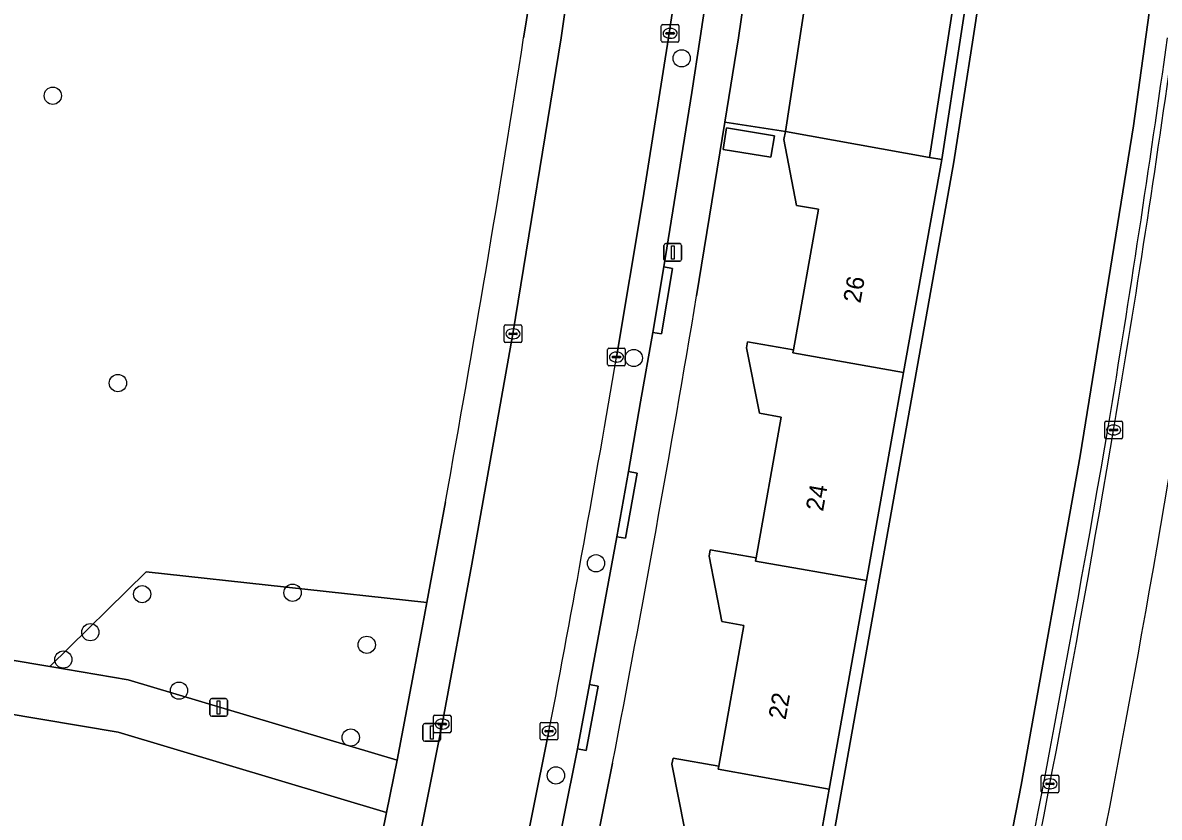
# Model space of a CAD drawing. Extents: x 160732 to 162107, y 387428 to 388479.
# Drawn here: x 161978.2 to 162042.6, y 387705.8 to 387750.8 of the extents above; entities that cross this region are included whole.
import ezdxf

# ---------------------------------------------------------------- set-up
doc = ezdxf.new("R2010")
doc.units = 0
for name, color, linetype in [('IMGEO_Berm_groen', 7, 'Continuous'), ('IMGEO_Boom', 7, 'Continuous'), ('IMGEO_Erf', 7, 'Continuous'), ('IMGEO_Fietspad_gesloten', 7, 'Continuous'), ('IMGEO_Groenvoorziening', 7, 'Continuous'), ('IMGEO_Hek', 7, 'Continuous'), ('IMGEO_Kolk', 7, 'Continuous'), ('IMGEO_Lichtmast', 7, 'Continuous'), ('IMGEO_Pand', 7, 'Continuous'), ('IMGEO_Pand_nummerreeks', 7, 'Continuous'), ('IMGEO_Parkeervlak_open', 7, 'Continuous'), ('IMGEO_Rijbaan_lokaal_open', 7, 'Continuous'), ('IMGEO_Voetpad_open', 7, 'Continuous')]:
    doc.layers.add(name, color=color, linetype=linetype)

msp = doc.modelspace()

# ---------------------------------------------------------------- linework, layer by layer
at = {"layer": 'IMGEO_Berm_groen'}
msp.add_lwpolyline([(162078.939, 388086.659), (162076.265, 388053.874), (162063.587, 387938.826), (162058.212, 387890.638), (162045.271, 387774.61), (162041.163, 387745.007), (162038.136, 387726.282), (162034.793, 387707.612), (162031.801, 387692.315), (162031.23, 387689.642), (162028.125, 387675.112), (162018.37, 387632.538), (162017.199, 387625.902)], dxfattribs=at)
msp.add_lwpolyline([(162058.212, 387890.638), (162048.631, 387891.657), (162039.191, 387804.789), (162033.076, 387756.554), (162032.065, 387750), (162030.98, 387742.966), (162022.419, 387695.104), (162031.23, 387689.642), (162031.801, 387692.315), (162034.793, 387707.612), (162038.136, 387726.282), (162041.163, 387745.007), (162045.271, 387774.61)], close=True, dxfattribs=at)
for centre, radius, start, end in [((161151.399, 387874.39), 900.325, 350.642587, 352.058529), ((160963.268, 387912.59), 1092.187, 348.185308, 350.269974), ((161247.028, 387858.254), 807.207, 347.839847, 350.659045)]:
    msp.add_arc(centre, radius, start, end, dxfattribs=at)
at = {"layer": 'IMGEO_Boom'}
for centre in [(162015.536, 387748.831), (161979.867, 387746.71), (162012.819, 387731.835), (161983.561, 387730.416), (162010.677, 387720.196), (161993.468, 387718.526), (161984.936, 387718.445), (161981.996, 387716.288), (161997.674, 387715.573), (161980.466, 387714.738), (161987.026, 387712.974), (161996.766, 387710.315), (162008.403, 387708.165)]:
    msp.add_circle(centre, 0.489, dxfattribs=at)
at = {"layer": 'IMGEO_Erf'}
for points in [[(162023.292, 387740.286), (162022.055, 387740.494), (162021.333, 387744.221), (162021.421, 387744.675), (162017.976, 387745.208), (162016.385, 387735.363)], [(162011.617, 387708.867), (162010.197, 387701.762), (162009.324, 387697.528), (162012.763, 387696.836), (162012.868, 387697.358), (162015.545, 387696.902), (162016.953, 387704.852), (162015.706, 387705.078), (162014.976, 387708.801), (162015.058, 387709.149), (162017.635, 387708.689), (162019.058, 387716.674), (162017.819, 387716.891), (162017.098, 387720.608), (162017.156, 387720.96), (162019.76, 387720.502), (162021.172, 387728.474), (162019.941, 387728.701), (162019.222, 387732.418), (162019.274, 387732.761), (162021.878, 387732.303), (162023.292, 387740.286)], [(161995.75, 387691.179), (161996.559, 387695.089), (161998.785, 387706.065), (161983.572, 387710.612), (161931.153, 387719.421), (161924.61, 387720.507)]]:
    msp.add_lwpolyline(points, dxfattribs=at)
msp.add_lwpolyline([(162020.792, 387744.445), (162020.594, 387743.219), (162017.882, 387743.657), (162018.08, 387744.883)], close=True, dxfattribs=at)
msp.add_arc((160916.159, 387919.674), 1115.557, 349.107335, 350.49008, dxfattribs=at)
at = {"layer": 'IMGEO_Fietspad_gesloten'}
for centre, radius, start, end in [((161262.926, 387858.739), 788.073, 350.447276, 352.068993), ((161089.641, 387888.38), 963.874, 348.054934, 350.419196), ((161247.028, 387858.254), 807.207, 347.839847, 350.659045)]:
    msp.add_arc(centre, radius, start, end, dxfattribs=at)
at = {"layer": 'IMGEO_Groenvoorziening'}
for points in [[(162022.419, 387695.104), (162030.98, 387742.966), (162032.065, 387750), (162033.076, 387756.554), (162039.191, 387804.789), (162048.631, 387891.657), (162047.969, 387891.751), (162046.627, 387879.437), (162045.212, 387866.435), (162043.881, 387854.207), (162042.586, 387842.317), (162041.289, 387830.4), (162039.949, 387818.097), (162038.496, 387804.878), (162036.949, 387792.676), (162035.443, 387780.8), (162033.932, 387768.884), (162032.38, 387756.64), (162030.285, 387743.09), (162028.126, 387731.013), (162026.016, 387719.211), (162023.903, 387707.388), (162021.725, 387695.205)], [(162017.976, 387745.208), (162021.421, 387744.675), (162022.239, 387750), (162023.43, 387757.758), (162019.957, 387758.192), (162018.751, 387750)], [(162023.43, 387757.758), (162022.239, 387750), (162021.421, 387744.675), (162029.596, 387743.213), (162030.646, 387750), (162031.686, 387756.727), (162026.032, 387757.433)], [(162032.38, 387756.64), (162031.686, 387756.727), (162030.646, 387750), (162029.596, 387743.213), (162030.285, 387743.09)], [(161999.394, 387709.037), (162000, 387712.232), (162000.815, 387716.529), (162001.081, 387717.97), (161985.171, 387719.709), (161979.705, 387714.34), (161984.143, 387713.594)]]:
    msp.add_lwpolyline(points, close=True, dxfattribs=at)
for points in [[(162006.571, 387750), (162006.692, 387750.777), (162007.389, 387755.359)], [(161931.642, 387722.42), (161979.705, 387714.34), (161985.171, 387719.709), (162001.081, 387717.97), (162002.136, 387723.686)]]:
    msp.add_lwpolyline(points, dxfattribs=at)
msp.add_arc((160967.68, 387911.566), 1051.38, 349.706062, 351.160328, dxfattribs=at)
at = {"layer": 'IMGEO_Hek'}
msp.add_lwpolyline([(162058.212, 387890.638), (162045.271, 387774.61), (162041.163, 387745.007), (162038.136, 387726.282), (162034.793, 387707.612), (162031.801, 387692.315), (162031.23, 387689.642)], dxfattribs=at)
at = {"layer": 'IMGEO_Kolk'}
for p, q in [((162014.382, 387749.819), (162014.382, 387750.671)), ((162014.457, 387750.745), (162015.309, 387750.745)), ((162015.383, 387750.671), (162015.383, 387749.819)), ((162014.641, 387750.239), (162014.641, 387750.251)), ((162015.079, 387750.202), (162014.681, 387750.202)), ((162014.684, 387750.288), (162015.082, 387750.288)), ((162014.893, 387749.965), (162014.868, 387749.965)), ((162014.87, 387750.525), (162014.895, 387750.525)), ((162015.125, 387750.251), (162015.125, 387750.239)), ((162015.309, 387749.745), (162014.457, 387749.745)), ((162005.47, 387732.785), (162005.47, 387733.637)), ((162005.545, 387733.711), (162006.397, 387733.711)), ((162005.729, 387733.205), (162005.729, 387733.217)), ((162006.167, 387733.168), (162005.769, 387733.168)), ((162005.772, 387733.254), (162006.17, 387733.254)), ((162005.958, 387733.491), (162005.983, 387733.491)), ((162006.213, 387733.217), (162006.213, 387733.205)), ((162006.471, 387733.637), (162006.471, 387732.785)), ((162006.397, 387732.711), (162005.545, 387732.711)), ((162005.981, 387732.931), (162005.956, 387732.931)), ((162011.338, 387731.464), (162011.338, 387732.316)), ((162011.413, 387732.39), (162012.265, 387732.39)), ((162011.597, 387731.884), (162011.597, 387731.896)), ((162011.64, 387731.933), (162012.038, 387731.933)), ((162011.826, 387732.17), (162011.851, 387732.17)), ((162012.081, 387731.896), (162012.081, 387731.884)), ((162012.339, 387732.316), (162012.339, 387731.464)), ((162012.265, 387731.39), (162011.413, 387731.39)), ((162012.035, 387731.847), (162011.637, 387731.847)), ((162011.849, 387731.61), (162011.824, 387731.61)), ((162039.535, 387727.328), (162039.535, 387728.18)), ((162039.61, 387728.254), (162040.462, 387728.254)), ((162040.023, 387728.034), (162040.048, 387728.034)), ((162040.536, 387728.18), (162040.536, 387727.328)), ((162039.794, 387727.748), (162039.794, 387727.76)), ((162040.232, 387727.711), (162039.834, 387727.711)), ((162039.837, 387727.797), (162040.235, 387727.797)), ((162040.046, 387727.474), (162040.021, 387727.474)), ((162040.278, 387727.76), (162040.278, 387727.748)), ((162040.462, 387727.254), (162039.61, 387727.254)), ((162001.453, 387710.652), (162001.453, 387711.504)), ((162001.528, 387711.578), (162002.38, 387711.578)), ((162001.941, 387711.358), (162001.966, 387711.358)), ((162002.454, 387711.504), (162002.454, 387710.652)), ((162002.38, 387710.578), (162001.528, 387710.578)), ((162001.712, 387711.072), (162001.712, 387711.084)), ((162002.15, 387711.035), (162001.752, 387711.035)), ((162001.755, 387711.121), (162002.153, 387711.121)), ((162001.964, 387710.798), (162001.939, 387710.798)), ((162002.196, 387711.084), (162002.196, 387711.072)), ((162007.514, 387710.25), (162007.514, 387711.102)), ((162007.589, 387711.176), (162008.441, 387711.176)), ((162007.773, 387710.67), (162007.773, 387710.682)), ((162008.211, 387710.633), (162007.813, 387710.633)), ((162007.816, 387710.719), (162008.214, 387710.719)), ((162008.002, 387710.956), (162008.027, 387710.956)), ((162008.257, 387710.682), (162008.257, 387710.67)), ((162008.515, 387711.102), (162008.515, 387710.25)), ((162008.441, 387710.176), (162007.589, 387710.176)), ((162008.025, 387710.396), (162008, 387710.396)), ((162035.923, 387707.26), (162035.923, 387708.112)), ((162035.998, 387708.186), (162036.85, 387708.186)), ((162036.924, 387708.112), (162036.924, 387707.26)), ((162036.182, 387707.68), (162036.182, 387707.692)), ((162036.62, 387707.643), (162036.222, 387707.643)), ((162036.225, 387707.729), (162036.623, 387707.729)), ((162036.434, 387707.406), (162036.409, 387707.406)), ((162036.411, 387707.966), (162036.436, 387707.966)), ((162036.666, 387707.692), (162036.666, 387707.68)), ((162036.85, 387707.186), (162035.998, 387707.186))]:
    msp.add_line(p, q, dxfattribs=at)
for points in [[(162014.382, 387749.819), (162014.382, 387750.671)], [(162014.457, 387750.745), (162015.309, 387750.745)], [(162015.383, 387750.671), (162015.383, 387749.819)], [(162015.309, 387749.745), (162014.457, 387749.745)], [(162005.47, 387732.785), (162005.47, 387733.637)], [(162005.545, 387733.711), (162006.397, 387733.711)], [(162006.471, 387733.637), (162006.471, 387732.785)], [(162006.397, 387732.711), (162005.545, 387732.711)], [(162011.338, 387731.464), (162011.338, 387732.316)], [(162011.413, 387732.39), (162012.265, 387732.39)], [(162012.339, 387732.316), (162012.339, 387731.464)], [(162012.265, 387731.39), (162011.413, 387731.39)], [(162039.535, 387727.328), (162039.535, 387728.18)], [(162039.61, 387728.254), (162040.462, 387728.254)], [(162040.536, 387728.18), (162040.536, 387727.328)], [(162040.462, 387727.254), (162039.61, 387727.254)], [(162001.453, 387710.652), (162001.453, 387711.504)], [(162001.528, 387711.578), (162002.38, 387711.578)], [(162002.454, 387711.504), (162002.454, 387710.652)], [(162002.38, 387710.578), (162001.528, 387710.578)], [(162007.514, 387710.25), (162007.514, 387711.102)], [(162007.589, 387711.176), (162008.441, 387711.176)], [(162008.515, 387711.102), (162008.515, 387710.25)], [(162008.441, 387710.176), (162007.589, 387710.176)], [(162035.923, 387707.26), (162035.923, 387708.112)], [(162035.998, 387708.186), (162036.85, 387708.186)], [(162036.924, 387708.112), (162036.924, 387707.26)], [(162036.85, 387707.186), (162035.998, 387707.186)]]:
    msp.add_lwpolyline(points, dxfattribs=at)
for centre, radius, start, end in [((162014.459, 387750.669), 0.0765, 91.55205, 178.44795), ((162014.459, 387750.669), 0.0765, 91.55205, 178.44795), ((162015.307, 387750.669), 0.0765, 1.55205, 88.44795), ((162015.307, 387750.669), 0.0765, 1.55205, 88.44795), ((162014.681, 387750.248), 0.0403, 85.87752, 175.75265), ((162014.678, 387750.238), 0.0366, 178.93798, 274.71019), ((162015.082, 387750.245), 0.043, 264.86636, 352.45326), ((162015.086, 387750.25), 0.0386, 1.73085, 96.63898), ((162014.459, 387749.821), 0.0765, 181.55205, 268.44795), ((162014.459, 387749.821), 0.0765, 181.55205, 268.44795), ((162015.307, 387749.821), 0.0765, 271.55205, 358.44795), ((162015.307, 387749.821), 0.0765, 271.55205, 358.44795), ((162005.547, 387733.635), 0.0765, 91.55205, 178.44795), ((162005.547, 387733.635), 0.0765, 91.55205, 178.44795), ((162005.769, 387733.214), 0.0403, 85.87752, 175.75265), ((162005.766, 387733.204), 0.0366, 178.93798, 274.71019), ((162006.17, 387733.211), 0.043, 264.86636, 352.45326), ((162006.174, 387733.216), 0.0386, 1.73085, 96.63898), ((162006.395, 387733.635), 0.0765, 1.55205, 88.44795), ((162006.395, 387733.635), 0.0765, 1.55205, 88.44795), ((162005.547, 387732.787), 0.0765, 181.55205, 268.44795), ((162005.547, 387732.787), 0.0765, 181.55205, 268.44795), ((162006.395, 387732.787), 0.0765, 271.55205, 358.44795), ((162006.395, 387732.787), 0.0765, 271.55205, 358.44795), ((162011.415, 387732.314), 0.0765, 91.55205, 178.44795), ((162011.415, 387732.314), 0.0765, 91.55205, 178.44795), ((162011.637, 387731.893), 0.0403, 85.87752, 175.75265), ((162011.634, 387731.883), 0.0366, 178.93798, 274.71019), ((162012.038, 387731.89), 0.043, 264.86636, 352.45326), ((162012.042, 387731.895), 0.0386, 1.73085, 96.63898), ((162012.263, 387732.314), 0.0765, 1.55205, 88.44795), ((162012.263, 387732.314), 0.0765, 1.55205, 88.44795), ((162011.415, 387731.466), 0.0765, 181.55205, 268.44795), ((162011.415, 387731.466), 0.0765, 181.55205, 268.44795), ((162012.263, 387731.466), 0.0765, 271.55205, 358.44795), ((162012.263, 387731.466), 0.0765, 271.55205, 358.44795), ((162039.612, 387728.178), 0.0765, 91.55205, 178.44795), ((162039.612, 387728.178), 0.0765, 91.55205, 178.44795), ((162040.46, 387728.178), 0.0765, 1.55205, 88.44795), ((162040.46, 387728.178), 0.0765, 1.55205, 88.44795), ((162039.834, 387727.757), 0.0403, 85.87752, 175.75265), ((162039.831, 387727.747), 0.0366, 178.93798, 274.71019), ((162040.235, 387727.754), 0.043, 264.86636, 352.45326), ((162040.239, 387727.759), 0.0386, 1.73085, 96.63898), ((162039.612, 387727.33), 0.0765, 181.55205, 268.44795), ((162039.612, 387727.33), 0.0765, 181.55205, 268.44795), ((162040.46, 387727.33), 0.0765, 271.55205, 358.44795), ((162040.46, 387727.33), 0.0765, 271.55205, 358.44795), ((162001.53, 387711.502), 0.0765, 91.55205, 178.44795), ((162001.53, 387711.502), 0.0765, 91.55205, 178.44795), ((162002.378, 387711.502), 0.0765, 1.55205, 88.44795), ((162002.378, 387711.502), 0.0765, 1.55205, 88.44795), ((162001.53, 387710.654), 0.0765, 181.55205, 268.44795), ((162001.53, 387710.654), 0.0765, 181.55205, 268.44795), ((162001.752, 387711.081), 0.0403, 85.87752, 175.75265), ((162001.749, 387711.071), 0.0366, 178.93798, 274.71019), ((162002.153, 387711.078), 0.043, 264.86636, 352.45326), ((162002.157, 387711.083), 0.0386, 1.73085, 96.63898), ((162002.378, 387710.654), 0.0765, 271.55205, 358.44795), ((162002.378, 387710.654), 0.0765, 271.55205, 358.44795), ((162007.591, 387711.1), 0.0765, 91.55205, 178.44795), ((162007.591, 387711.1), 0.0765, 91.55205, 178.44795), ((162007.813, 387710.679), 0.0403, 85.87752, 175.75265), ((162007.81, 387710.669), 0.0366, 178.93798, 274.71019), ((162008.214, 387710.676), 0.043, 264.86636, 352.45326), ((162008.218, 387710.681), 0.0386, 1.73085, 96.63898), ((162008.439, 387711.1), 0.0765, 1.55205, 88.44795), ((162008.439, 387711.1), 0.0765, 1.55205, 88.44795), ((162007.591, 387710.252), 0.0765, 181.55205, 268.44795), ((162007.591, 387710.252), 0.0765, 181.55205, 268.44795), ((162008.439, 387710.252), 0.0765, 271.55205, 358.44795), ((162008.439, 387710.252), 0.0765, 271.55205, 358.44795), ((162036, 387708.11), 0.0765, 91.55205, 178.44795), ((162036, 387708.11), 0.0765, 91.55205, 178.44795), ((162036.848, 387708.11), 0.0765, 1.55205, 88.44795), ((162036.848, 387708.11), 0.0765, 1.55205, 88.44795), ((162036.222, 387707.689), 0.0403, 85.87752, 175.75265), ((162036.219, 387707.679), 0.0366, 178.93798, 274.71019), ((162036.623, 387707.686), 0.043, 264.86636, 352.45326), ((162036.627, 387707.691), 0.0386, 1.73085, 96.63898), ((162036, 387707.262), 0.0765, 181.55205, 268.44795), ((162036, 387707.262), 0.0765, 181.55205, 268.44795), ((162036.848, 387707.262), 0.0765, 271.55205, 358.44795), ((162036.848, 387707.262), 0.0765, 271.55205, 358.44795)]:
    msp.add_arc(centre, radius, start, end, dxfattribs=at)
for centre, major_axis, ratio, start_param, end_param in [((162014.869, 387750.245), (-0.387, 0.002), 0.722429, 4.712389, 7.853982), ((162014.894, 387750.245), (-0.39, 0.002), 0.717154, 1.570796, 4.712389), ((162005.957, 387733.211), (-0.387, 0.002), 0.722429, 4.712389, 7.853982), ((162005.982, 387733.211), (-0.39, 0.002), 0.717154, 1.570796, 4.712389), ((162011.825, 387731.89), (-0.387, 0.002), 0.722429, 4.712389, 7.853982), ((162011.85, 387731.89), (-0.39, 0.002), 0.717154, 1.570796, 4.712389), ((162040.022, 387727.754), (-0.387, 0.002), 0.722429, 4.712389, 7.853982), ((162040.047, 387727.754), (-0.39, 0.002), 0.717154, 1.570796, 4.712389), ((162001.94, 387711.078), (-0.387, 0.002), 0.722429, 4.712389, 7.853982), ((162001.965, 387711.078), (-0.39, 0.002), 0.717154, 1.570796, 4.712389), ((162008.001, 387710.676), (-0.387, 0.002), 0.722429, 4.712389, 7.853982), ((162008.026, 387710.676), (-0.39, 0.002), 0.717154, 1.570796, 4.712389), ((162036.41, 387707.686), (-0.387, 0.002), 0.722429, 4.712389, 7.853982), ((162036.435, 387707.686), (-0.39, 0.002), 0.717154, 1.570796, 4.712389)]:
    msp.add_ellipse(centre, major_axis=major_axis, ratio=ratio, start_param=start_param, end_param=end_param, dxfattribs=at)
at = {"layer": 'IMGEO_Lichtmast'}
for p, q in [((162014.633, 387738.324), (162015.423, 387738.324)), ((162015.423, 387738.324), (162014.633, 387738.324)), ((162014.533, 387737.424), (162014.533, 387738.224)), ((162014.533, 387738.224), (162014.533, 387737.424)), ((162015.523, 387738.224), (162015.523, 387737.424)), ((162015.523, 387737.424), (162015.523, 387738.224)), ((162015.423, 387737.324), (162014.633, 387737.324)), ((162014.633, 387737.324), (162015.423, 387737.324)), ((161988.879, 387712.521), (161989.669, 387712.521)), ((161989.669, 387712.521), (161988.879, 387712.521)), ((161988.779, 387711.621), (161988.779, 387712.421)), ((161988.779, 387712.421), (161988.779, 387711.621)), ((161989.769, 387712.421), (161989.769, 387711.621)), ((161989.769, 387711.621), (161989.769, 387712.421)), ((161989.669, 387711.521), (161988.879, 387711.521)), ((161988.879, 387711.521), (161989.669, 387711.521)), ((162000.862, 387710.204), (162000.862, 387711.004)), ((162000.862, 387711.004), (162000.862, 387710.204)), ((162000.962, 387711.104), (162001.752, 387711.104)), ((162001.752, 387711.104), (162000.962, 387711.104)), ((162001.852, 387711.004), (162001.852, 387710.204)), ((162001.852, 387710.204), (162001.852, 387711.004)), ((162001.752, 387710.104), (162000.962, 387710.104)), ((162000.962, 387710.104), (162001.752, 387710.104))]:
    msp.add_line(p, q, dxfattribs=at)
for points in [[(162014.953, 387738.199), (162015.103, 387738.199), (162015.103, 387737.449), (162014.953, 387737.449), (162014.953, 387738.199)], [(161989.199, 387712.396), (161989.349, 387712.396), (161989.349, 387711.646), (161989.199, 387711.646), (161989.199, 387712.396)], [(162001.282, 387710.979), (162001.432, 387710.979), (162001.432, 387710.229), (162001.282, 387710.229), (162001.282, 387710.979)]]:
    msp.add_lwpolyline(points, dxfattribs=at)
for centre, start, end in [((162014.633, 387738.224), 90, 180), ((162014.633, 387738.224), 90, 180), ((162015.423, 387738.224), 0, 90), ((162015.423, 387738.224), 360, 90), ((162014.633, 387737.424), 180, 270), ((162014.633, 387737.424), 180, 270), ((162015.423, 387737.424), 270, 0), ((162015.423, 387737.424), 270, 0), ((161988.879, 387712.421), 90, 180), ((161988.879, 387712.421), 90, 180), ((161989.669, 387712.421), 0, 90), ((161989.669, 387712.421), 360, 90), ((161988.879, 387711.621), 180, 270), ((161988.879, 387711.621), 180, 270), ((161989.669, 387711.621), 270, 0), ((161989.669, 387711.621), 270, 0), ((162000.962, 387711.004), 90, 180), ((162000.962, 387711.004), 90, 180), ((162001.752, 387711.004), 0, 90), ((162001.752, 387711.004), 360, 90), ((162000.962, 387710.204), 180, 270), ((162000.962, 387710.204), 180, 270), ((162001.752, 387710.204), 270, 0), ((162001.752, 387710.204), 270, 0)]:
    msp.add_arc(centre, 0.1, start, end, dxfattribs=at)
at = {"layer": 'IMGEO_Pand'}
for points in [[(162020.792, 387744.445), (162018.08, 387744.883), (162017.882, 387743.657), (162020.594, 387743.219)], [(162029.596, 387743.213), (162021.421, 387744.675), (162021.333, 387744.221), (162022.055, 387740.494), (162023.292, 387740.286), (162021.878, 387732.303), (162021.847, 387732.126), (162028.126, 387731.013), (162030.285, 387743.09)], [(162028.126, 387731.013), (162021.847, 387732.126), (162021.878, 387732.303), (162019.274, 387732.761), (162019.222, 387732.418), (162019.941, 387728.701), (162021.172, 387728.474), (162019.76, 387720.502), (162019.729, 387720.325), (162026.016, 387719.211)], [(162026.016, 387719.211), (162019.729, 387720.325), (162019.76, 387720.502), (162017.156, 387720.96), (162017.098, 387720.608), (162017.819, 387716.891), (162019.058, 387716.674), (162017.635, 387708.689), (162017.603, 387708.512), (162023.903, 387707.388)], [(162021.725, 387695.205), (162023.903, 387707.388), (162017.603, 387708.512), (162017.635, 387708.689), (162015.058, 387709.149), (162014.976, 387708.801), (162015.706, 387705.078), (162016.953, 387704.852), (162015.545, 387696.902), (162015.447, 387696.348), (162021.037, 387695.33)]]:
    msp.add_lwpolyline(points, close=True, dxfattribs=at)
at = {"layer": 'IMGEO_Parkeervlak_open'}
for points in [[(162008.048, 387701.769), (162009.631, 387709.667), (162010.309, 387713.322), (162011.854, 387721.699), (162012.513, 387725.403), (162013.209, 387729.354), (162013.896, 387733.285), (162014.518, 387737.002), (162016.111, 387746.896), (162016.58, 387750), (162017.606, 387756.781), (162017.93, 387758.753), (162018.459, 387762.477), (162019.484, 387769.82), (162017.721, 387770.055), (162017.423, 387767.727), (162016.116, 387758.724), (162014.83, 387750.263), (162014.788, 387750), (162013.334, 387740.811), (162011.834, 387731.891)], [(162008.01, 387710.677), (162005.209, 387696.742), (162003.251, 387687.284), (162000.967, 387676.919), (162000, 387672.663), (161998.673, 387666.823), (161994.353, 387647.843), (161990.66, 387631.794), (161989.7, 387627.67)]]:
    msp.add_lwpolyline(points, dxfattribs=at)
msp.add_arc((161072.885, 387890.193), 952.2, 349.133146, 350.430235, dxfattribs=at)
at = {"layer": 'IMGEO_Rijbaan_lokaal_open'}
for points in [[(162011.834, 387731.891), (162013.334, 387740.811), (162014.788, 387750), (162014.83, 387750.263), (162016.116, 387758.724), (162017.423, 387767.727), (162017.721, 387770.055), (162011.72, 387770.879), (162011.455, 387768.777), (162010.572, 387762.572), (162009.778, 387757.077), (162008.918, 387751.454), (162008.7, 387750), (162005.968, 387733.21), (162003.63, 387720.155), (162001.951, 387711.077), (162000, 387701.299)], [(161988.978, 387624.676), (161989.7, 387627.67), (161990.66, 387631.794), (161994.353, 387647.843), (161998.673, 387666.823), (162000, 387672.663), (162000.967, 387676.919), (162003.251, 387687.284), (162005.209, 387696.742), (162008.01, 387710.677)]]:
    msp.add_lwpolyline(points, dxfattribs=at)
for centre, radius, start, end in [((161151.399, 387874.39), 900.325, 350.642587, 352.058529), ((161262.926, 387858.739), 788.073, 350.447276, 352.068993), ((161072.885, 387890.193), 952.2, 349.133146, 350.430235), ((160963.268, 387912.59), 1092.187, 348.185308, 350.269974), ((161089.641, 387888.38), 963.874, 348.054934, 350.419196)]:
    msp.add_arc(centre, radius, start, end, dxfattribs=at)
at = {"layer": 'IMGEO_Voetpad_open'}
for points in [[(162020.998, 387781.015), (162019.484, 387769.82), (162018.459, 387762.477), (162018.954, 387762.407), (162018.425, 387758.683), (162017.93, 387758.753), (162017.606, 387756.781), (162016.58, 387750), (162016.111, 387746.896), (162014.518, 387737.002), (162015.011, 387736.92), (162014.389, 387733.203), (162013.896, 387733.285), (162013.209, 387729.354), (162012.513, 387725.403), (162013.005, 387725.316), (162012.346, 387721.612), (162011.854, 387721.699), (162010.309, 387713.322), (162010.8, 387713.231), (162010.122, 387709.576), (162009.631, 387709.667), (162008.048, 387701.769)], [(161988.452, 387649.052), (161992.564, 387667.065), (161994.824, 387677.029), (161996.131, 387682.913), (161997.471, 387688.998), (161998.325, 387693.162), (161999.745, 387700.021), (162000, 387701.299), (162001.951, 387711.077), (162003.63, 387720.155), (162005.968, 387733.21), (162008.7, 387750), (162008.918, 387751.454), (162009.778, 387757.077), (162010.572, 387762.572), (162011.455, 387768.777), (162011.72, 387770.879), (162011.8, 387771.536)], [(162010.191, 387771.782), (162009.463, 387769.984), (162008.804, 387765.077), (162007.731, 387757.609), (162007.389, 387755.359), (162006.692, 387750.777), (162006.571, 387750)], [(162016.385, 387735.363), (162017.976, 387745.208), (162018.751, 387750), (162019.957, 387758.192), (162020.436, 387761.441)], [(162002.136, 387723.686), (162001.081, 387717.97), (162000.815, 387716.529), (162000, 387712.232), (161999.394, 387709.037), (161998.785, 387706.065), (161996.559, 387695.089), (161995.75, 387691.179), (161994.053, 387683.252), (161992.367, 387675.699), (161982.718, 387633.519), (161981.84, 387629.723), (161983.888, 387629.189), (161984.774, 387632.97), (161988.452, 387649.052)], [(161924.61, 387720.507), (161931.153, 387719.421), (161983.572, 387710.612), (161998.785, 387706.065), (161999.394, 387709.037), (161984.143, 387713.594), (161979.705, 387714.34), (161931.642, 387722.42)], [(162007.235, 387687.359), (162008.712, 387694.561), (162009.324, 387697.528), (162010.197, 387701.762), (162011.617, 387708.867)]]:
    msp.add_lwpolyline(points, dxfattribs=at)
for points in [[(162014.518, 387737.002), (162013.896, 387733.285), (162014.389, 387733.203), (162015.011, 387736.92)], [(162011.854, 387721.699), (162012.346, 387721.612), (162013.005, 387725.316), (162012.513, 387725.403)], [(162009.631, 387709.667), (162010.122, 387709.576), (162010.8, 387713.231), (162010.309, 387713.322)]]:
    msp.add_lwpolyline(points, close=True, dxfattribs=at)
for centre, radius, start, end in [((160967.68, 387911.566), 1051.38, 349.706062, 351.160328), ((160916.159, 387919.674), 1115.557, 349.107335, 350.49008)]:
    msp.add_arc(centre, radius, start, end, dxfattribs=at)

# ---------------------------------------------------------------- texts
at = {"layer": 'IMGEO_Pand_nummerreeks'}
for s, rotation, p in [('26', 79.95558, (162025.671, 387734.909)), ('24', 79.95594, (162023.552, 387723.102)), ('22', 79.89544, (162021.43, 387711.29))]:
    msp.add_text(s, height=1, rotation=rotation, dxfattribs=at).set_placement(p)

doc.saveas('drawing.dxf')
